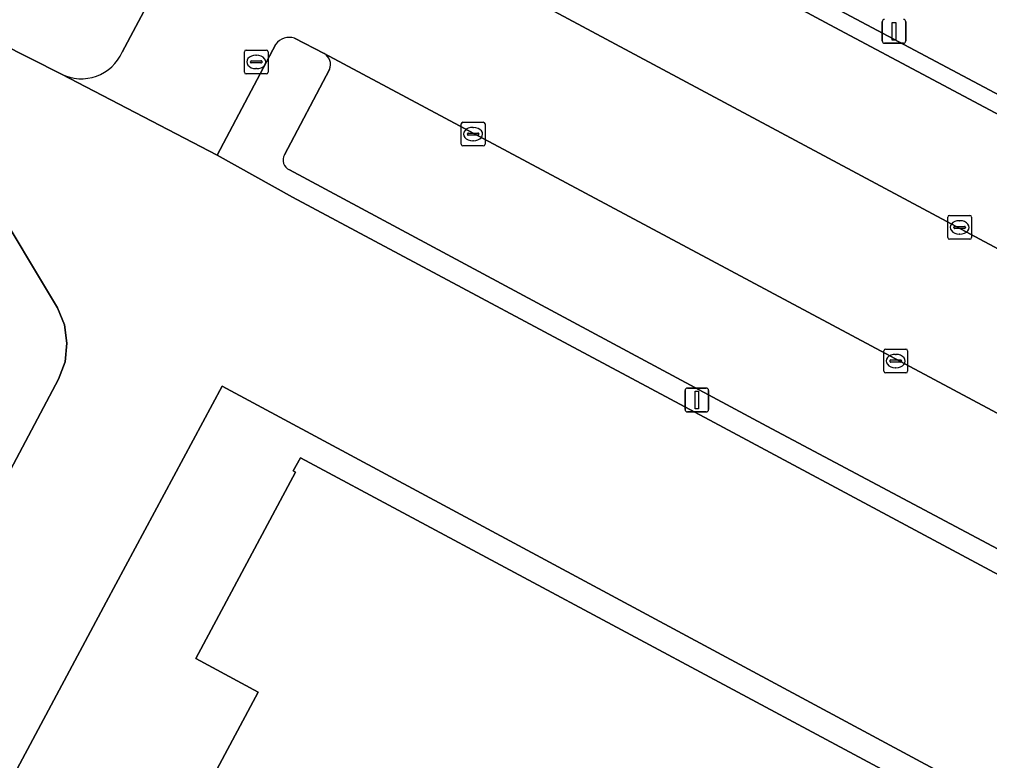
# Model space of a CAD drawing. Extents: x 159489 to 160304, y 383825 to 384531.
# Drawn here: x 160149.63 to 160190.41, y 383931.74 to 383962.88 of the extents above; entities that cross this region are included whole.
import ezdxf

# ---------------------------------------------------------------- set-up
doc = ezdxf.new("R2010")
doc.units = 0
for name, color, linetype in [('IMGEO_Groenvoorziening', 7, 'Continuous'), ('IMGEO_Haag', 7, 'Continuous'), ('IMGEO_Hek', 7, 'Continuous'), ('IMGEO_Kolk', 7, 'Continuous'), ('IMGEO_Lichtmast', 7, 'Continuous'), ('IMGEO_Pand', 7, 'Continuous'), ('IMGEO_Parkeervlak_open', 7, 'Continuous'), ('IMGEO_Rijbaan_lokaal_open', 7, 'Continuous'), ('IMGEO_Voetpad_open', 7, 'Continuous')]:
    doc.layers.add(name, color=color, linetype=linetype)

msp = doc.modelspace()

# ---------------------------------------------------------------- linework, layer by layer
at = {"layer": 'IMGEO_Groenvoorziening'}
msp.add_lwpolyline([(160222.175, 383978.311), (160208.803, 383986.055), (160198.276, 383992.025), (160197.709, 383990.969), (160197.211, 383990.041), (160192.709, 383981.65), (160181.682, 383987.567), (160181.522, 383987.266), (160175.662, 383990.401), (160175.227, 383989.542), (160166.206, 383972.782), (160204.74, 383952.299), (160202.537, 383947.878), (160204.164, 383946.923), (160206.839, 383953.974), (160208.315, 383957.395), (160210.086, 383961.009), (160211.861, 383964.14), (160213.201, 383966.234), (160216.197, 383970.382), (160218.883, 383973.89)], close=True, dxfattribs=at)
for points in [[(160202.537, 383947.878), (160204.74, 383952.299), (160166.206, 383972.782), (160163.838, 383968.347)], [(160168.529, 383970.788), (160183.897, 383962.535), (160203.431, 383952.142)], [(160162.433, 383961.454), (160161.19, 383962.094)], [(160160.409, 383961.846), (160157.936, 383957.174), (160161.109, 383955.416), (160178.832, 383945.948), (160196.513, 383936.468), (160199.061, 383941.199), (160201.293, 383940.15), (160204.164, 383946.923), (160202.537, 383947.878)], [(160160.768, 383957.196), (160162.658, 383960.777)], [(160195.827, 383937.936), (160181.042, 383945.793), (160160.982, 383956.563)]]:
    msp.add_lwpolyline(points, dxfattribs=at)
for centre, radius, start, end in [((160160.976, 383961.414), 0.713, 72.5386, 142.695), ((160162.178, 383960.993), 0.527, 335.744, 61.0244), ((160161.149, 383956.972), 0.442, 149.5275, 247.8305)]:
    msp.add_arc(centre, radius, start, end, dxfattribs=at)
at = {"layer": 'IMGEO_Haag'}
for points in [[(160204.164, 383946.923), (160202.537, 383947.878), (160204.74, 383952.299), (160166.206, 383972.782), (160163.838, 383968.347)], [(160168.529, 383970.788), (160183.897, 383962.535), (160203.431, 383952.142)], [(160162.433, 383961.454), (160161.19, 383962.094)], [(160160.409, 383961.846), (160157.936, 383957.174), (160161.109, 383955.416), (160178.832, 383945.948), (160196.513, 383936.468), (160199.061, 383941.199), (160201.293, 383940.15), (160204.164, 383946.923)], [(160160.768, 383957.196), (160162.658, 383960.777)], [(160195.827, 383937.936), (160181.042, 383945.793), (160160.982, 383956.563)]]:
    msp.add_lwpolyline(points, dxfattribs=at)
for centre, radius, start, end in [((160160.976, 383961.414), 0.713, 72.5386, 142.695), ((160162.178, 383960.993), 0.527, 335.744, 61.0244), ((160161.149, 383956.972), 0.442, 149.5275, 247.8305)]:
    msp.add_arc(centre, radius, start, end, dxfattribs=at)
at = {"layer": 'IMGEO_Hek'}
msp.add_lwpolyline([(160151.399, 383960.582), (160157.936, 383957.174), (160161.109, 383955.416), (160178.832, 383945.948), (160196.513, 383936.468), (160196.707, 383936.364), (160196.891, 383936.266)], dxfattribs=at)
at = {"layer": 'IMGEO_Kolk'}
for p, q in [((160159.084, 383960.666), (160159.084, 383961.518)), ((160159.159, 383961.592), (160160.011, 383961.592)), ((160160.085, 383961.518), (160160.085, 383960.666)), ((160159.343, 383961.086), (160159.343, 383961.098)), ((160159.386, 383961.135), (160159.784, 383961.135)), ((160159.572, 383961.372), (160159.597, 383961.372)), ((160159.827, 383961.098), (160159.827, 383961.086)), ((160159.781, 383961.049), (160159.383, 383961.049)), ((160159.595, 383960.812), (160159.57, 383960.812)), ((160160.011, 383960.592), (160159.159, 383960.592)), ((160168.198, 383957.636), (160168.198, 383958.488)), ((160168.273, 383958.562), (160169.125, 383958.562)), ((160168.686, 383958.342), (160168.711, 383958.342)), ((160169.199, 383958.488), (160169.199, 383957.636)), ((160168.457, 383958.056), (160168.457, 383958.068)), ((160168.895, 383958.019), (160168.497, 383958.019)), ((160168.5, 383958.105), (160168.898, 383958.105)), ((160168.941, 383958.068), (160168.941, 383958.056)), ((160169.125, 383957.562), (160168.273, 383957.562)), ((160168.709, 383957.782), (160168.684, 383957.782)), ((160188.648, 383953.716), (160188.648, 383954.568)), ((160188.723, 383954.642), (160189.575, 383954.642)), ((160189.649, 383954.568), (160189.649, 383953.716)), ((160188.907, 383954.136), (160188.907, 383954.148)), ((160188.95, 383954.185), (160189.348, 383954.185)), ((160189.136, 383954.422), (160189.161, 383954.422)), ((160189.391, 383954.148), (160189.391, 383954.136)), ((160189.345, 383954.099), (160188.947, 383954.099)), ((160189.159, 383953.862), (160189.134, 383953.862)), ((160189.575, 383953.642), (160188.723, 383953.642)), ((160185.96, 383948.1), (160185.96, 383948.952)), ((160186.035, 383949.026), (160186.887, 383949.026)), ((160186.961, 383948.952), (160186.961, 383948.1)), ((160186.219, 383948.52), (160186.219, 383948.532)), ((160186.657, 383948.483), (160186.259, 383948.483)), ((160186.262, 383948.569), (160186.66, 383948.569)), ((160186.448, 383948.806), (160186.473, 383948.806)), ((160186.703, 383948.532), (160186.703, 383948.52)), ((160186.471, 383948.246), (160186.446, 383948.246)), ((160186.887, 383948.026), (160186.035, 383948.026))]:
    msp.add_line(p, q, dxfattribs=at)
for points in [[(160159.084, 383960.666), (160159.084, 383961.518)], [(160159.159, 383961.592), (160160.011, 383961.592)], [(160160.085, 383961.518), (160160.085, 383960.666)], [(160160.011, 383960.592), (160159.159, 383960.592)], [(160168.198, 383957.636), (160168.198, 383958.488)], [(160168.273, 383958.562), (160169.125, 383958.562)], [(160169.199, 383958.488), (160169.199, 383957.636)], [(160169.125, 383957.562), (160168.273, 383957.562)], [(160188.648, 383953.716), (160188.648, 383954.568)], [(160188.723, 383954.642), (160189.575, 383954.642)], [(160189.649, 383954.568), (160189.649, 383953.716)], [(160189.575, 383953.642), (160188.723, 383953.642)], [(160185.96, 383948.1), (160185.96, 383948.952)], [(160186.035, 383949.026), (160186.887, 383949.026)], [(160186.961, 383948.952), (160186.961, 383948.1)], [(160186.887, 383948.026), (160186.035, 383948.026)]]:
    msp.add_lwpolyline(points, dxfattribs=at)
for centre, radius, start, end in [((160159.161, 383961.516), 0.0765, 91.552, 178.448), ((160159.161, 383961.516), 0.0765, 91.552, 178.448), ((160160.009, 383961.516), 0.0765, 1.552, 88.448), ((160160.009, 383961.516), 0.0765, 1.552, 88.448), ((160159.383, 383961.095), 0.0403, 85.8775, 175.7526), ((160159.38, 383961.085), 0.0366, 178.938, 274.7102), ((160159.784, 383961.092), 0.043, 264.8664, 352.4533), ((160159.788, 383961.097), 0.0386, 1.7309, 96.639), ((160159.161, 383960.668), 0.0765, 181.552, 268.448), ((160159.161, 383960.668), 0.0765, 181.552, 268.448), ((160160.009, 383960.668), 0.0765, 271.552, 358.448), ((160160.009, 383960.668), 0.0765, 271.552, 358.448), ((160168.275, 383958.486), 0.0765, 91.552, 178.448), ((160168.275, 383958.486), 0.0765, 91.552, 178.448), ((160169.123, 383958.486), 0.0765, 1.552, 88.448), ((160169.123, 383958.486), 0.0765, 1.552, 88.448), ((160168.497, 383958.065), 0.0403, 85.8775, 175.7526), ((160168.494, 383958.055), 0.0366, 178.938, 274.7102), ((160168.898, 383958.062), 0.043, 264.8664, 352.4533), ((160168.902, 383958.067), 0.0386, 1.7309, 96.639), ((160168.275, 383957.638), 0.0765, 181.552, 268.448), ((160168.275, 383957.638), 0.0765, 181.552, 268.448), ((160169.123, 383957.638), 0.0765, 271.552, 358.448), ((160169.123, 383957.638), 0.0765, 271.552, 358.448), ((160188.725, 383954.566), 0.0765, 91.552, 178.448), ((160188.725, 383954.566), 0.0765, 91.552, 178.448), ((160189.573, 383954.566), 0.0765, 1.552, 88.448), ((160189.573, 383954.566), 0.0765, 1.552, 88.448), ((160188.947, 383954.145), 0.0403, 85.8775, 175.7526), ((160189.352, 383954.147), 0.0386, 1.7309, 96.639), ((160188.944, 383954.135), 0.0366, 178.938, 274.7102), ((160189.348, 383954.142), 0.043, 264.8664, 352.4533), ((160188.725, 383953.718), 0.0765, 181.552, 268.448), ((160188.725, 383953.718), 0.0765, 181.552, 268.448), ((160189.573, 383953.718), 0.0765, 271.552, 358.448), ((160189.573, 383953.718), 0.0765, 271.552, 358.448), ((160186.037, 383948.95), 0.0765, 91.552, 178.448), ((160186.037, 383948.95), 0.0765, 91.552, 178.448), ((160186.885, 383948.95), 0.0765, 1.552, 88.448), ((160186.885, 383948.95), 0.0765, 1.552, 88.448), ((160186.259, 383948.529), 0.0403, 85.8775, 175.7526), ((160186.256, 383948.519), 0.0366, 178.938, 274.7102), ((160186.66, 383948.526), 0.043, 264.8664, 352.4533), ((160186.664, 383948.531), 0.0386, 1.7309, 96.639), ((160186.037, 383948.102), 0.0765, 181.552, 268.448), ((160186.037, 383948.102), 0.0765, 181.552, 268.448), ((160186.885, 383948.102), 0.0765, 271.552, 358.448), ((160186.885, 383948.102), 0.0765, 271.552, 358.448)]:
    msp.add_arc(centre, radius, start, end, dxfattribs=at)
for centre, major_axis, ratio, start_param, end_param in [((160159.571, 383961.092), (-0.387, 0.002), 0.722429, 4.712389, 7.853982), ((160159.596, 383961.092), (-0.39, 0.002), 0.717154, 1.570796, 4.712389), ((160168.685, 383958.062), (-0.387, 0.002), 0.722429, 4.712389, 7.853982), ((160168.71, 383958.062), (-0.39, 0.002), 0.717154, 1.570796, 4.712389), ((160189.135, 383954.142), (-0.387, 0.002), 0.722429, 4.712389, 7.853982), ((160189.16, 383954.142), (-0.39, 0.002), 0.717154, 1.570796, 4.712389), ((160186.447, 383948.526), (-0.387, 0.002), 0.722429, 4.712389, 7.853982), ((160186.472, 383948.526), (-0.39, 0.002), 0.717154, 1.570796, 4.712389)]:
    msp.add_ellipse(centre, major_axis=major_axis, ratio=ratio, start_param=start_param, end_param=end_param, dxfattribs=at)
at = {"layer": 'IMGEO_Lichtmast'}
for p, q in [((160185.895, 383961.981), (160185.895, 383962.781)), ((160185.895, 383962.781), (160185.895, 383961.981)), ((160186.885, 383962.781), (160186.885, 383961.981)), ((160186.885, 383961.981), (160186.885, 383962.781)), ((160186.785, 383961.881), (160185.995, 383961.881)), ((160185.995, 383961.881), (160186.785, 383961.881)), ((160177.608, 383946.487), (160177.608, 383947.287)), ((160177.608, 383947.287), (160177.608, 383946.487)), ((160177.708, 383947.387), (160178.498, 383947.387)), ((160178.498, 383947.387), (160177.708, 383947.387)), ((160178.598, 383947.287), (160178.598, 383946.487)), ((160178.598, 383946.487), (160178.598, 383947.287)), ((160178.498, 383946.387), (160177.708, 383946.387)), ((160177.708, 383946.387), (160178.498, 383946.387))]:
    msp.add_line(p, q, dxfattribs=at)
for points in [[(160186.315, 383962.756), (160186.465, 383962.756), (160186.465, 383962.006), (160186.315, 383962.006), (160186.315, 383962.756)], [(160178.028, 383947.262), (160178.178, 383947.262), (160178.178, 383946.512), (160178.028, 383946.512), (160178.028, 383947.262)]]:
    msp.add_lwpolyline(points, dxfattribs=at)
for centre, start, end in [((160185.995, 383962.781), 90, 180), ((160185.995, 383962.781), 90, 180), ((160186.785, 383962.781), 0, 90), ((160186.785, 383962.781), 360, 90), ((160185.995, 383961.981), 180, 270), ((160185.995, 383961.981), 180, 270), ((160186.785, 383961.981), 270, 0), ((160186.785, 383961.981), 270, 0), ((160177.708, 383947.287), 90, 180), ((160177.708, 383947.287), 90, 180), ((160178.498, 383947.287), 0, 90), ((160178.498, 383947.287), 360, 90), ((160177.708, 383946.487), 180, 270), ((160177.708, 383946.487), 180, 270), ((160178.498, 383946.487), 270, 0), ((160178.498, 383946.487), 270, 0)]:
    msp.add_arc(centre, 0.1, start, end, dxfattribs=at)
at = {"layer": 'IMGEO_Pand'}
msp.add_lwpolyline([(160177.2, 383921.7), (160182.489, 383918.88), (160188.429, 383930), (160161.44, 383944.46), (160161.14, 383943.909), (160161.239, 383943.859), (160157.04, 383936.02), (160159.67, 383934.609), (160152.64, 383921.489), (160150, 383922.872), (160146.426, 383916.245), (160156.806, 383910.583), (160154.77, 383906.62), (160160.47, 383903.419), (160165.88, 383900.52)], close=True, dxfattribs=at)
at = {"layer": 'IMGEO_Parkeervlak_open'}
for points in [[(160166.206, 383972.782), (160175.227, 383989.542), (160170.328, 383992.157), (160163.732, 383979.884), (160153.948, 383961.501)], [(160203.278, 383946.524), (160201.939, 383947.253), (160165.333, 383966.848), (160164.093, 383967.506)], [(160161.19, 383962.094), (160162.433, 383961.454), (160199.058, 383941.88), (160200.45, 383941.186)], [(160151.399, 383960.582), (160157.936, 383957.174), (160160.409, 383961.846)]]:
    msp.add_lwpolyline(points, dxfattribs=at)
for centre, radius, start, end in [((160160.976, 383961.414), 0.713, 72.5386, 142.695), ((160152.233, 383962.262), 1.876, 243.586, 336.0659)]:
    msp.add_arc(centre, radius, start, end, dxfattribs=at)
at = {"layer": 'IMGEO_Rijbaan_lokaal_open'}
for points in [[(160183.897, 383962.535), (160168.529, 383970.788)], [(160165.333, 383966.848), (160201.939, 383947.253)], [(160194.881, 383931.736), (160195.65, 383933.577), (160196.707, 383936.364), (160196.513, 383936.468), (160178.832, 383945.948), (160161.109, 383955.416), (160157.936, 383957.174), (160151.399, 383960.582), (160139.607, 383966.552)], [(160203.431, 383952.142), (160183.897, 383962.535)], [(160199.058, 383941.88), (160162.433, 383961.454)], [(160162.658, 383960.777), (160160.768, 383957.196)], [(160160.982, 383956.563), (160181.042, 383945.793), (160195.827, 383937.936)], [(160148.351, 383955.557), (160151.23, 383950.76), (160151.522, 383950.04), (160151.63, 383949.27), (160151.547, 383948.498), (160151.279, 383947.77), (160136.85, 383920.539), (160142.149, 383917.59), (160153.27, 383938.4), (160158.155, 383947.467), (160189.759, 383930.483), (160189.334, 383929.353), (160183.802, 383919.096)]]:
    msp.add_lwpolyline(points, dxfattribs=at)
for centre, radius, start, end in [((160162.178, 383960.993), 0.527, 335.744, 61.0244), ((160161.149, 383956.972), 0.442, 149.5275, 247.8305)]:
    msp.add_arc(centre, radius, start, end, dxfattribs=at)
at = {"layer": 'IMGEO_Voetpad_open'}
for points in [[(160153.948, 383961.501), (160163.732, 383979.884), (160170.328, 383992.157), (160170.808, 383993.082), (160175.662, 383990.401), (160181.522, 383987.266), (160181.682, 383987.567), (160180.559, 383988.169), (160184.529, 383995.549)], [(160139.607, 383966.552), (160151.399, 383960.582)], [(160122.001, 383892.772), (160126.179, 383900.69), (160135.17, 383917.45), (160136.85, 383920.539), (160151.279, 383947.77), (160151.547, 383948.498), (160151.63, 383949.27), (160151.522, 383950.04), (160151.23, 383950.76), (160148.351, 383955.557)], [(160183.802, 383919.096), (160189.334, 383929.353), (160189.759, 383930.483), (160158.155, 383947.467), (160153.27, 383938.4), (160142.149, 383917.59), (160140.529, 383914.58), (160127.736, 383890.678)], [(160132.339, 383890.119), (160146.426, 383916.245), (160150, 383922.872), (160152.64, 383921.489), (160159.67, 383934.609), (160157.04, 383936.02), (160161.239, 383943.859), (160161.14, 383943.909), (160161.44, 383944.46), (160188.429, 383930), (160182.489, 383918.88)]]:
    msp.add_lwpolyline(points, dxfattribs=at)
msp.add_arc((160152.233, 383962.262), 1.876, 243.586, 336.0659, dxfattribs=at)

doc.saveas('drawing.dxf')
